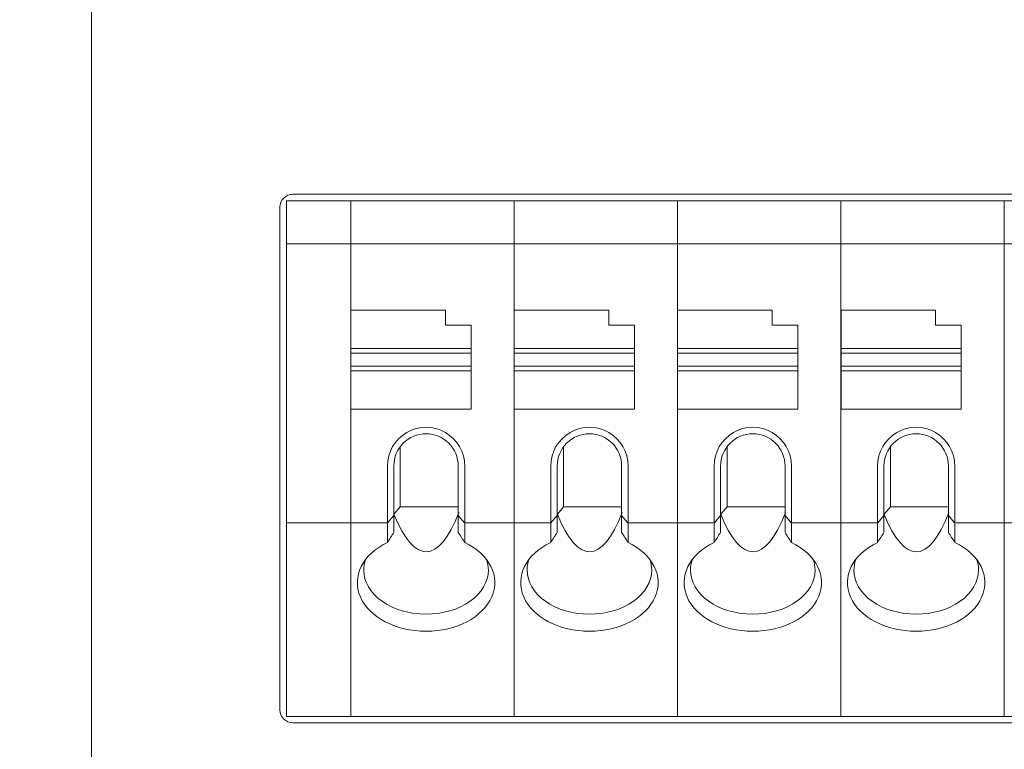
# Model space of a CAD drawing. Header units: millimetres. Extents: x -1114 to 1396, y -630 to 631.
# Tile 752 of 780: x 801 to 823, y 155 to 172. Entities that reach past the tile are written whole.
import ezdxf

# ---------------------------------------------------------------- set-up
doc = ezdxf.new("R2010")
doc.units = ezdxf.units.MM
doc.header["$MEASUREMENT"] = 0

msp = doc.modelspace()

# ---------------------------------------------------------------- linework, layer by layer
at = {"lineweight": 18}
for points, knots in [([(1038.9843, -629.7647), (1038.9843, -629.7647), (-1111.4882, -629.7647), (-1111.4882, -629.7647), (-1111.4882, -629.7647), (-1111.4882, -629.7647), (-1111.4882, 630.7883), (-1111.4882, 630.7883), (-1111.4882, 630.7883), (-1111.4882, 630.7883), (1038.9843, 630.7883), (1038.9843, 630.7883)], [0, 0, 0, 0, 0.3333333, 0.3333333, 0.3333333, 0.3333333, 0.6666667, 0.6666667, 0.6666667, 0.6666667, 1, 1, 1, 1]), ([(806.8816, 167.8137), (806.802, 167.8137), (806.7257, 167.7821), (806.6694, 167.7259), (806.6694, 167.7259), (806.6132, 167.6696), (806.5816, 167.5933), (806.5816, 167.5137)], [0, 0, 0, 0, 0.5, 0.5, 0.5, 0.5, 1, 1, 1, 1]), ([(810.8825, 161.4898), (810.8825, 161.8114), (810.711, 162.1085), (810.4325, 162.2693), (810.4325, 162.2693), (810.1541, 162.43), (809.811, 162.43), (809.5325, 162.2693), (809.5325, 162.2693), (809.2541, 162.1085), (809.0825, 161.8114), (809.0825, 161.4898)], [0, 0, 0, 0, 0.3333333, 0.3333333, 0.3333333, 0.3333333, 0.6666667, 0.6666667, 0.6666667, 0.6666667, 1, 1, 1, 1]), ([(814.6858, 161.4898), (814.6858, 161.8114), (814.5142, 162.1085), (814.2358, 162.2693), (814.2358, 162.2693), (813.9573, 162.43), (813.6142, 162.43), (813.3358, 162.2693), (813.3358, 162.2693), (813.0573, 162.1085), (812.8858, 161.8114), (812.8858, 161.4898)], [0, 0, 0, 0, 0.3333333, 0.3333333, 0.3333333, 0.3333333, 0.6666667, 0.6666667, 0.6666667, 0.6666667, 1, 1, 1, 1]), ([(818.489, 161.4898), (818.489, 161.8114), (818.3175, 162.1085), (818.039, 162.2693), (818.039, 162.2693), (817.7606, 162.43), (817.4175, 162.43), (817.139, 162.2693), (817.139, 162.2693), (816.8606, 162.1085), (816.689, 161.8114), (816.689, 161.4898)], [0, 0, 0, 0, 0.3333333, 0.3333333, 0.3333333, 0.3333333, 0.6666667, 0.6666667, 0.6666667, 0.6666667, 1, 1, 1, 1]), ([(822.2923, 161.4898), (822.2923, 161.8114), (822.1207, 162.1085), (821.8423, 162.2693), (821.8423, 162.2693), (821.5638, 162.43), (821.2207, 162.43), (820.9423, 162.2693), (820.9423, 162.2693), (820.6638, 162.1085), (820.4923, 161.8114), (820.4923, 161.4898)], [0, 0, 0, 0, 0.3333333, 0.3333333, 0.3333333, 0.3333333, 0.6666667, 0.6666667, 0.6666667, 0.6666667, 1, 1, 1, 1]), ([(809.9825, 162.2398), (809.7836, 162.2398), (809.5928, 162.1608), (809.4522, 162.0202), (809.4522, 162.0202), (809.3115, 161.8795), (809.2325, 161.6888), (809.2325, 161.4898)], [0, 0, 0, 0, 0.5, 0.5, 0.5, 0.5, 1, 1, 1, 1]), ([(810.7325, 161.4898), (810.7325, 161.6888), (810.6535, 161.8795), (810.5128, 162.0202), (810.5128, 162.0202), (810.3722, 162.1608), (810.1814, 162.2398), (809.9825, 162.2398)], [0, 0, 0, 0, 0.5, 0.5, 0.5, 0.5, 1, 1, 1, 1]), ([(813.7858, 162.2398), (813.5869, 162.2398), (813.3961, 162.1608), (813.2554, 162.0202), (813.2554, 162.0202), (813.1148, 161.8795), (813.0358, 161.6888), (813.0358, 161.4898)], [0, 0, 0, 0, 0.5, 0.5, 0.5, 0.5, 1, 1, 1, 1]), ([(814.5358, 161.4898), (814.5358, 161.6888), (814.4568, 161.8795), (814.3161, 162.0202), (814.3161, 162.0202), (814.1754, 162.1608), (813.9847, 162.2398), (813.7858, 162.2398)], [0, 0, 0, 0, 0.5, 0.5, 0.5, 0.5, 1, 1, 1, 1]), ([(817.589, 162.2398), (817.3901, 162.2398), (817.1993, 162.1608), (817.0587, 162.0202), (817.0587, 162.0202), (816.918, 161.8795), (816.839, 161.6888), (816.839, 161.4898)], [0, 0, 0, 0, 0.5, 0.5, 0.5, 0.5, 1, 1, 1, 1]), ([(818.339, 161.4898), (818.339, 161.6888), (818.26, 161.8795), (818.1194, 162.0202), (818.1194, 162.0202), (817.9787, 162.1608), (817.7879, 162.2398), (817.589, 162.2398)], [0, 0, 0, 0, 0.5, 0.5, 0.5, 0.5, 1, 1, 1, 1]), ([(821.3923, 162.2398), (821.1934, 162.2398), (821.0026, 162.1608), (820.862, 162.0202), (820.862, 162.0202), (820.7213, 161.8795), (820.6423, 161.6888), (820.6423, 161.4898)], [0, 0, 0, 0, 0.5, 0.5, 0.5, 0.5, 1, 1, 1, 1]), ([(822.1423, 161.4898), (822.1423, 161.6888), (822.0633, 161.8795), (821.9226, 162.0202), (821.9226, 162.0202), (821.782, 162.1608), (821.5912, 162.2398), (821.3923, 162.2398)], [0, 0, 0, 0, 0.5, 0.5, 0.5, 0.5, 1, 1, 1, 1]), ([(809.0825, 159.7104), (808.5019, 159.4311), (808.2467, 158.9167), (808.4534, 158.4421), (808.4534, 158.4421), (808.66, 157.9675), (809.2802, 157.6436), (809.9825, 157.6436)], [0, 0, 0, 0, 0.5, 0.5, 0.5, 0.5, 1, 1, 1, 1]), ([(809.9825, 157.6436), (810.6848, 157.6436), (811.305, 157.9675), (811.5117, 158.4421), (811.5117, 158.4421), (811.7183, 158.9167), (811.4632, 159.4311), (810.8825, 159.7104)], [0, 0, 0, 0, 0.5, 0.5, 0.5, 0.5, 1, 1, 1, 1]), ([(812.8858, 159.7104), (812.3051, 159.4311), (812.05, 158.9167), (812.2566, 158.4421), (812.2566, 158.4421), (812.4633, 157.9675), (813.0835, 157.6436), (813.7858, 157.6436)], [0, 0, 0, 0, 0.5, 0.5, 0.5, 0.5, 1, 1, 1, 1]), ([(813.7858, 157.6436), (814.4881, 157.6436), (815.1083, 157.9675), (815.3149, 158.4421), (815.3149, 158.4421), (815.5216, 158.9167), (815.2664, 159.4311), (814.6858, 159.7104)], [0, 0, 0, 0, 0.5, 0.5, 0.5, 0.5, 1, 1, 1, 1]), ([(816.689, 159.7104), (816.1084, 159.4311), (815.8532, 158.9167), (816.0599, 158.4421), (816.0599, 158.4421), (816.2665, 157.9675), (816.8867, 157.6436), (817.589, 157.6436)], [0, 0, 0, 0, 0.5, 0.5, 0.5, 0.5, 1, 1, 1, 1]), ([(817.589, 157.6436), (818.2913, 157.6436), (818.9115, 157.9675), (819.1182, 158.4421), (819.1182, 158.4421), (819.3248, 158.9167), (819.0697, 159.4311), (818.489, 159.7104)], [0, 0, 0, 0, 0.5, 0.5, 0.5, 0.5, 1, 1, 1, 1]), ([(820.4923, 159.7104), (819.9116, 159.4311), (819.6565, 158.9167), (819.8631, 158.4421), (819.8631, 158.4421), (820.0698, 157.9675), (820.69, 157.6436), (821.3923, 157.6436)], [0, 0, 0, 0, 0.5, 0.5, 0.5, 0.5, 1, 1, 1, 1]), ([(821.3923, 157.6436), (822.0946, 157.6436), (822.7148, 157.9675), (822.9214, 158.4421), (822.9214, 158.4421), (823.1281, 158.9167), (822.8729, 159.4311), (822.2923, 159.7104)], [0, 0, 0, 0, 0.5, 0.5, 0.5, 0.5, 1, 1, 1, 1]), ([(808.5325, 159.0664), (808.5325, 158.7945), (808.6853, 158.5337), (808.9572, 158.3414), (808.9572, 158.3414), (809.2291, 158.1491), (809.598, 158.0411), (809.9825, 158.0411)], [0, 0, 0, 0, 0.5, 0.5, 0.5, 0.5, 1, 1, 1, 1]), ([(809.9825, 158.0411), (810.3671, 158.0411), (810.7359, 158.1491), (811.0078, 158.3414), (811.0078, 158.3414), (811.2797, 158.5337), (811.4325, 158.7945), (811.4325, 159.0664)], [0, 0, 0, 0, 0.5, 0.5, 0.5, 0.5, 1, 1, 1, 1]), ([(812.3358, 159.0664), (812.3358, 158.7945), (812.4885, 158.5337), (812.7605, 158.3414), (812.7605, 158.3414), (813.0324, 158.1491), (813.4012, 158.0411), (813.7858, 158.0411)], [0, 0, 0, 0, 0.5, 0.5, 0.5, 0.5, 1, 1, 1, 1]), ([(813.7858, 158.0411), (814.1703, 158.0411), (814.5391, 158.1491), (814.8111, 158.3414), (814.8111, 158.3414), (815.083, 158.5337), (815.2358, 158.7945), (815.2358, 159.0664)], [0, 0, 0, 0, 0.5, 0.5, 0.5, 0.5, 1, 1, 1, 1]), ([(816.139, 159.0664), (816.139, 158.7945), (816.2918, 158.5337), (816.5637, 158.3414), (816.5637, 158.3414), (816.8357, 158.1491), (817.2045, 158.0411), (817.589, 158.0411)], [0, 0, 0, 0, 0.5, 0.5, 0.5, 0.5, 1, 1, 1, 1]), ([(817.589, 158.0411), (817.9736, 158.0411), (818.3424, 158.1491), (818.6143, 158.3414), (818.6143, 158.3414), (818.8863, 158.5337), (819.039, 158.7945), (819.039, 159.0664)], [0, 0, 0, 0, 0.5, 0.5, 0.5, 0.5, 1, 1, 1, 1]), ([(819.9423, 159.0664), (819.9423, 158.7945), (820.095, 158.5337), (820.367, 158.3414), (820.367, 158.3414), (820.6389, 158.1491), (821.0077, 158.0411), (821.3923, 158.0411)], [0, 0, 0, 0, 0.5, 0.5, 0.5, 0.5, 1, 1, 1, 1]), ([(821.3923, 158.0411), (821.7768, 158.0411), (822.1457, 158.1491), (822.4176, 158.3414), (822.4176, 158.3414), (822.6895, 158.5337), (822.8423, 158.7945), (822.8423, 159.0664)], [0, 0, 0, 0, 0.5, 0.5, 0.5, 0.5, 1, 1, 1, 1]), ([(806.5816, 155.8137), (806.5816, 155.7342), (806.6132, 155.6579), (806.6694, 155.6016), (806.6694, 155.6016), (806.7257, 155.5454), (806.802, 155.5137), (806.8816, 155.5137)], [0, 0, 0, 0, 0.5, 0.5, 0.5, 0.5, 1, 1, 1, 1])]:
    msp.add_open_spline(points, degree=3, knots=knots, dxfattribs=at)
for points in [[(802.1947, 131.9143), (802.1947, 131.9143), (802.1947, 181.9143), (802.1947, 181.9143)], [(853.7183, 167.8137), (853.7183, 167.8137), (806.8816, 167.8137), (806.8816, 167.8137)], [(806.7316, 167.6637), (806.7316, 167.6637), (808.2293, 167.6637), (808.2293, 167.6637)], [(806.7316, 167.614), (806.7316, 167.614), (806.7316, 167.6637), (806.7316, 167.6637)], [(806.7316, 167.6637), (806.7316, 167.6637), (808.2293, 167.6637), (808.2293, 167.6637)], [(806.7316, 166.7135), (806.7316, 166.7135), (806.7316, 167.614), (806.7316, 167.614)], [(808.2293, 167.6637), (808.2293, 167.6637), (812.0325, 167.6637), (812.0325, 167.6637)], [(808.2293, 167.614), (808.2293, 167.614), (808.2293, 167.6637), (808.2293, 167.6637)], [(812.0325, 167.6637), (812.0325, 167.6637), (808.2293, 167.6637), (808.2293, 167.6637)], [(808.2293, 167.614), (808.2293, 167.614), (808.2293, 167.6637), (808.2293, 167.6637)], [(808.2293, 166.7135), (808.2293, 166.7135), (808.2293, 167.614), (808.2293, 167.614)], [(808.2293, 166.7135), (808.2293, 166.7135), (808.2293, 167.614), (808.2293, 167.614)], [(812.0325, 167.6637), (812.0325, 167.6637), (815.8358, 167.6637), (815.8358, 167.6637)], [(812.0325, 167.614), (812.0325, 167.614), (812.0325, 167.6637), (812.0325, 167.6637)], [(812.0325, 167.614), (812.0325, 167.614), (812.0325, 167.6637), (812.0325, 167.6637)], [(815.8358, 167.6637), (815.8358, 167.6637), (812.0325, 167.6637), (812.0325, 167.6637)], [(812.0325, 166.7135), (812.0325, 166.7135), (812.0325, 167.614), (812.0325, 167.614)], [(812.0325, 166.7135), (812.0325, 166.7135), (812.0325, 167.614), (812.0325, 167.614)], [(815.8358, 167.6637), (815.8358, 167.6637), (819.639, 167.6637), (819.639, 167.6637)], [(815.8358, 167.614), (815.8358, 167.614), (815.8358, 167.6637), (815.8358, 167.6637)], [(815.8358, 167.614), (815.8358, 167.614), (815.8358, 167.6637), (815.8358, 167.6637)], [(819.639, 167.6637), (819.639, 167.6637), (815.8358, 167.6637), (815.8358, 167.6637)], [(815.8358, 166.7135), (815.8358, 166.7135), (815.8358, 167.614), (815.8358, 167.614)], [(815.8358, 166.7135), (815.8358, 166.7135), (815.8358, 167.614), (815.8358, 167.614)], [(819.639, 167.6637), (819.639, 167.6637), (823.4423, 167.6637), (823.4423, 167.6637)], [(819.639, 167.614), (819.639, 167.614), (819.639, 167.6637), (819.639, 167.6637)], [(819.639, 167.614), (819.639, 167.614), (819.639, 167.6637), (819.639, 167.6637)], [(823.4423, 167.6637), (823.4423, 167.6637), (819.639, 167.6637), (819.639, 167.6637)], [(819.639, 166.7135), (819.639, 166.7135), (819.639, 167.614), (819.639, 167.614)], [(819.639, 166.7135), (819.639, 166.7135), (819.639, 167.614), (819.639, 167.614)], [(823.4423, 167.6637), (823.4423, 167.6637), (827.2455, 167.6637), (827.2455, 167.6637)], [(823.4423, 167.614), (823.4423, 167.614), (823.4423, 167.6637), (823.4423, 167.6637)], [(827.2455, 167.6637), (827.2455, 167.6637), (823.4423, 167.6637), (823.4423, 167.6637)], [(823.4423, 167.614), (823.4423, 167.614), (823.4423, 167.6637), (823.4423, 167.6637)], [(823.4423, 166.7135), (823.4423, 166.7135), (823.4423, 167.614), (823.4423, 167.614)], [(823.4423, 166.7135), (823.4423, 166.7135), (823.4423, 167.614), (823.4423, 167.614)], [(806.5816, 167.5137), (806.5816, 167.5137), (806.5816, 155.8137), (806.5816, 155.8137)], [(806.7316, 166.5933), (806.7316, 166.5933), (806.7316, 166.7135), (806.7316, 166.7135)], [(806.7316, 166.6637), (806.7316, 166.6637), (808.2293, 166.6637), (808.2293, 166.6637)], [(808.2293, 166.5933), (808.2293, 166.5933), (808.2293, 166.7135), (808.2293, 166.7135)], [(808.2293, 166.5933), (808.2293, 166.5933), (808.2293, 166.7135), (808.2293, 166.7135)], [(808.2293, 166.6637), (808.2293, 166.6637), (812.0325, 166.6637), (812.0325, 166.6637)], [(812.0325, 166.5933), (812.0325, 166.5933), (812.0325, 166.7135), (812.0325, 166.7135)], [(812.0325, 166.5933), (812.0325, 166.5933), (812.0325, 166.7135), (812.0325, 166.7135)], [(812.0325, 166.6637), (812.0325, 166.6637), (815.8358, 166.6637), (815.8358, 166.6637)], [(815.8358, 166.5933), (815.8358, 166.5933), (815.8358, 166.7135), (815.8358, 166.7135)], [(815.8358, 166.5933), (815.8358, 166.5933), (815.8358, 166.7135), (815.8358, 166.7135)], [(815.8358, 166.6637), (815.8358, 166.6637), (819.639, 166.6637), (819.639, 166.6637)], [(819.639, 166.5933), (819.639, 166.5933), (819.639, 166.7135), (819.639, 166.7135)], [(819.639, 166.5933), (819.639, 166.5933), (819.639, 166.7135), (819.639, 166.7135)], [(819.639, 166.6637), (819.639, 166.6637), (823.4423, 166.6637), (823.4423, 166.6637)], [(823.4423, 166.5933), (823.4423, 166.5933), (823.4423, 166.7135), (823.4423, 166.7135)], [(823.4423, 166.5933), (823.4423, 166.5933), (823.4423, 166.7135), (823.4423, 166.7135)], [(823.4423, 166.6637), (823.4423, 166.6637), (827.2455, 166.6637), (827.2455, 166.6637)], [(806.7316, 160.2342), (806.7316, 160.2342), (806.7316, 166.5933), (806.7316, 166.5933)], [(808.2293, 160.2342), (808.2293, 160.2342), (808.2293, 166.5933), (808.2293, 166.5933)], [(808.2293, 160.2342), (808.2293, 160.2342), (808.2293, 166.5933), (808.2293, 166.5933)], [(812.0325, 160.2342), (812.0325, 160.2342), (812.0325, 166.5933), (812.0325, 166.5933)], [(812.0325, 160.2342), (812.0325, 160.2342), (812.0325, 166.5933), (812.0325, 166.5933)], [(815.8358, 160.2342), (815.8358, 160.2342), (815.8358, 166.5933), (815.8358, 166.5933)], [(815.8358, 160.2342), (815.8358, 160.2342), (815.8358, 166.5933), (815.8358, 166.5933)], [(819.639, 160.2342), (819.639, 160.2342), (819.639, 166.5933), (819.639, 166.5933)], [(819.639, 160.2342), (819.639, 160.2342), (819.639, 166.5933), (819.639, 166.5933)], [(823.4423, 160.2342), (823.4423, 160.2342), (823.4423, 166.5933), (823.4423, 166.5933)], [(823.4423, 160.2342), (823.4423, 160.2342), (823.4423, 166.5933), (823.4423, 166.5933)], [(810.4325, 165.1137), (810.4325, 165.1137), (808.2325, 165.1137), (808.2325, 165.1137)], [(808.2325, 165.1137), (808.2325, 165.1137), (808.2325, 164.2229), (808.2325, 164.2229)], [(810.4325, 164.7637), (810.4325, 164.7637), (810.4325, 165.1137), (810.4325, 165.1137)], [(814.2358, 165.1137), (814.2358, 165.1137), (812.0358, 165.1137), (812.0358, 165.1137)], [(812.0358, 165.1137), (812.0358, 165.1137), (812.0358, 164.2229), (812.0358, 164.2229)], [(814.2358, 164.7637), (814.2358, 164.7637), (814.2358, 165.1137), (814.2358, 165.1137)], [(815.839, 165.1137), (815.839, 165.1137), (815.839, 164.2229), (815.839, 164.2229)], [(818.039, 165.1137), (818.039, 165.1137), (815.839, 165.1137), (815.839, 165.1137)], [(818.039, 164.7637), (818.039, 164.7637), (818.039, 165.1137), (818.039, 165.1137)], [(821.8423, 165.1137), (821.8423, 165.1137), (819.6423, 165.1137), (819.6423, 165.1137)], [(819.6423, 165.1137), (819.6423, 165.1137), (819.6423, 164.2229), (819.6423, 164.2229)], [(821.8423, 164.7637), (821.8423, 164.7637), (821.8423, 165.1137), (821.8423, 165.1137)], [(811.0325, 164.7637), (811.0325, 164.7637), (810.4325, 164.7637), (810.4325, 164.7637)], [(811.0325, 164.2229), (811.0325, 164.2229), (811.0325, 164.7637), (811.0325, 164.7637)], [(814.8358, 164.7637), (814.8358, 164.7637), (814.2358, 164.7637), (814.2358, 164.7637)], [(814.8358, 164.2229), (814.8358, 164.2229), (814.8358, 164.7637), (814.8358, 164.7637)], [(818.639, 164.7637), (818.639, 164.7637), (818.039, 164.7637), (818.039, 164.7637)], [(818.639, 164.2229), (818.639, 164.2229), (818.639, 164.7637), (818.639, 164.7637)], [(822.4423, 164.7637), (822.4423, 164.7637), (821.8423, 164.7637), (821.8423, 164.7637)], [(822.4423, 164.2229), (822.4423, 164.2229), (822.4423, 164.7637), (822.4423, 164.7637)], [(808.2325, 164.2229), (808.2325, 164.2229), (808.2325, 164.1137), (808.2325, 164.1137)], [(808.2325, 164.2229), (808.2325, 164.2229), (811.0325, 164.2229), (811.0325, 164.2229)], [(811.0325, 164.2229), (811.0325, 164.2229), (811.0325, 164.1137), (811.0325, 164.1137)], [(812.0358, 164.2229), (812.0358, 164.2229), (812.0358, 164.1137), (812.0358, 164.1137)], [(812.0358, 164.2229), (812.0358, 164.2229), (814.8358, 164.2229), (814.8358, 164.2229)], [(814.8358, 164.2229), (814.8358, 164.2229), (814.8358, 164.1137), (814.8358, 164.1137)], [(815.839, 164.2229), (815.839, 164.2229), (815.839, 164.1137), (815.839, 164.1137)], [(815.839, 164.2229), (815.839, 164.2229), (818.639, 164.2229), (818.639, 164.2229)], [(818.639, 164.2229), (818.639, 164.2229), (818.639, 164.1137), (818.639, 164.1137)], [(819.6423, 164.2229), (819.6423, 164.2229), (819.6423, 164.1137), (819.6423, 164.1137)], [(819.6423, 164.2229), (819.6423, 164.2229), (822.4423, 164.2229), (822.4423, 164.2229)], [(822.4423, 164.2229), (822.4423, 164.2229), (822.4423, 164.1137), (822.4423, 164.1137)], [(808.2325, 163.8137), (808.2325, 163.8137), (808.2325, 164.1137), (808.2325, 164.1137)], [(808.2325, 164.1137), (808.2325, 164.1137), (811.0325, 164.1137), (811.0325, 164.1137)], [(811.0325, 164.1137), (811.0325, 164.1137), (811.0325, 163.8137), (811.0325, 163.8137)], [(812.0358, 163.8137), (812.0358, 163.8137), (812.0358, 164.1137), (812.0358, 164.1137)], [(812.0358, 164.1137), (812.0358, 164.1137), (814.8358, 164.1137), (814.8358, 164.1137)], [(814.8358, 164.1137), (814.8358, 164.1137), (814.8358, 163.8137), (814.8358, 163.8137)], [(815.839, 163.8137), (815.839, 163.8137), (815.839, 164.1137), (815.839, 164.1137)], [(815.839, 164.1137), (815.839, 164.1137), (818.639, 164.1137), (818.639, 164.1137)], [(818.639, 164.1137), (818.639, 164.1137), (818.639, 163.8137), (818.639, 163.8137)], [(819.6423, 163.8137), (819.6423, 163.8137), (819.6423, 164.1137), (819.6423, 164.1137)], [(819.6423, 164.1137), (819.6423, 164.1137), (822.4423, 164.1137), (822.4423, 164.1137)], [(822.4423, 164.1137), (822.4423, 164.1137), (822.4423, 163.8137), (822.4423, 163.8137)], [(808.2325, 163.8137), (808.2325, 163.8137), (808.2325, 163.7046), (808.2325, 163.7046)], [(811.0325, 163.8137), (811.0325, 163.8137), (808.2325, 163.8137), (808.2325, 163.8137)], [(808.2325, 163.7046), (808.2325, 163.7046), (808.2325, 162.8137), (808.2325, 162.8137)], [(811.0325, 163.7046), (811.0325, 163.7046), (808.2325, 163.7046), (808.2325, 163.7046)], [(811.0325, 163.8137), (811.0325, 163.8137), (811.0325, 163.7046), (811.0325, 163.7046)], [(811.0325, 163.7046), (811.0325, 163.7046), (811.0325, 162.8137), (811.0325, 162.8137)], [(814.8358, 163.8137), (814.8358, 163.8137), (812.0358, 163.8137), (812.0358, 163.8137)], [(812.0358, 163.8137), (812.0358, 163.8137), (812.0358, 163.7046), (812.0358, 163.7046)], [(812.0358, 163.7046), (812.0358, 163.7046), (812.0358, 162.8137), (812.0358, 162.8137)], [(814.8358, 163.7046), (814.8358, 163.7046), (812.0358, 163.7046), (812.0358, 163.7046)], [(814.8358, 163.8137), (814.8358, 163.8137), (814.8358, 163.7046), (814.8358, 163.7046)], [(814.8358, 163.7046), (814.8358, 163.7046), (814.8358, 162.8137), (814.8358, 162.8137)], [(815.839, 163.8137), (815.839, 163.8137), (815.839, 163.7046), (815.839, 163.7046)], [(818.639, 163.8137), (818.639, 163.8137), (815.839, 163.8137), (815.839, 163.8137)], [(815.839, 163.7046), (815.839, 163.7046), (815.839, 162.8137), (815.839, 162.8137)], [(818.639, 163.7046), (818.639, 163.7046), (815.839, 163.7046), (815.839, 163.7046)], [(818.639, 163.8137), (818.639, 163.8137), (818.639, 163.7046), (818.639, 163.7046)], [(818.639, 163.7046), (818.639, 163.7046), (818.639, 162.8137), (818.639, 162.8137)], [(822.4423, 163.8137), (822.4423, 163.8137), (819.6423, 163.8137), (819.6423, 163.8137)], [(819.6423, 163.8137), (819.6423, 163.8137), (819.6423, 163.7046), (819.6423, 163.7046)], [(822.4423, 163.7046), (822.4423, 163.7046), (819.6423, 163.7046), (819.6423, 163.7046)], [(819.6423, 163.7046), (819.6423, 163.7046), (819.6423, 162.8137), (819.6423, 162.8137)], [(822.4423, 163.8137), (822.4423, 163.8137), (822.4423, 163.7046), (822.4423, 163.7046)], [(822.4423, 163.7046), (822.4423, 163.7046), (822.4423, 162.8137), (822.4423, 162.8137)], [(811.0325, 162.8137), (811.0325, 162.8137), (808.2325, 162.8137), (808.2325, 162.8137)], [(814.8358, 162.8137), (814.8358, 162.8137), (812.0358, 162.8137), (812.0358, 162.8137)], [(818.639, 162.8137), (818.639, 162.8137), (815.839, 162.8137), (815.839, 162.8137)], [(822.4423, 162.8137), (822.4423, 162.8137), (819.6423, 162.8137), (819.6423, 162.8137)], [(809.3825, 161.9398), (809.3825, 161.9398), (809.3825, 160.5428), (809.3825, 160.5428)], [(813.1858, 161.9398), (813.1858, 161.9398), (813.1858, 160.5428), (813.1858, 160.5428)], [(816.989, 161.9398), (816.989, 161.9398), (816.989, 160.5428), (816.989, 160.5428)], [(820.7923, 161.9398), (820.7923, 161.9398), (820.7923, 160.5428), (820.7923, 160.5428)], [(809.0825, 161.4898), (809.0825, 161.4898), (809.0825, 160.2342), (809.0825, 160.2342)], [(809.2325, 160.3345), (809.2325, 160.3345), (809.2325, 161.4898), (809.2325, 161.4898)], [(810.7325, 161.4898), (810.7325, 161.4898), (810.7325, 160.3345), (810.7325, 160.3345)], [(810.8825, 160.2342), (810.8825, 160.2342), (810.8825, 161.4898), (810.8825, 161.4898)], [(812.8858, 161.4898), (812.8858, 161.4898), (812.8858, 160.2342), (812.8858, 160.2342)], [(813.0358, 160.3345), (813.0358, 160.3345), (813.0358, 161.4898), (813.0358, 161.4898)], [(814.5358, 161.4898), (814.5358, 161.4898), (814.5358, 160.3345), (814.5358, 160.3345)], [(814.6858, 160.2342), (814.6858, 160.2342), (814.6858, 161.4898), (814.6858, 161.4898)], [(816.689, 161.4898), (816.689, 161.4898), (816.689, 160.2342), (816.689, 160.2342)], [(816.839, 160.3345), (816.839, 160.3345), (816.839, 161.4898), (816.839, 161.4898)], [(818.339, 161.4898), (818.339, 161.4898), (818.339, 160.3345), (818.339, 160.3345)], [(818.489, 160.2342), (818.489, 160.2342), (818.489, 161.4898), (818.489, 161.4898)], [(820.4923, 161.4898), (820.4923, 161.4898), (820.4923, 160.2342), (820.4923, 160.2342)], [(820.6423, 160.3345), (820.6423, 160.3345), (820.6423, 161.4898), (820.6423, 161.4898)], [(822.1423, 161.4898), (822.1423, 161.4898), (822.1423, 160.3345), (822.1423, 160.3345)], [(822.2923, 160.2342), (822.2923, 160.2342), (822.2923, 161.4898), (822.2923, 161.4898)], [(809.236, 160.3661), (809.236, 160.3661), (809.3825, 160.5428), (809.3825, 160.5428)], [(809.3825, 160.5428), (809.3825, 160.5428), (810.7325, 160.5428), (810.7325, 160.5428)], [(813.0393, 160.3661), (813.0393, 160.3661), (813.1858, 160.5428), (813.1858, 160.5428)], [(813.1858, 160.5428), (813.1858, 160.5428), (814.5358, 160.5428), (814.5358, 160.5428)], [(816.8425, 160.3661), (816.8425, 160.3661), (816.989, 160.5428), (816.989, 160.5428)], [(816.989, 160.5428), (816.989, 160.5428), (818.339, 160.5428), (818.339, 160.5428)], [(820.6458, 160.3661), (820.6458, 160.3661), (820.7923, 160.5428), (820.7923, 160.5428)], [(820.7923, 160.5428), (820.7923, 160.5428), (822.1423, 160.5428), (822.1423, 160.5428)], [(806.7316, 160.114), (806.7316, 160.114), (806.7316, 160.2342), (806.7316, 160.2342)], [(808.2293, 160.114), (808.2293, 160.114), (808.2293, 160.2342), (808.2293, 160.2342)], [(808.2293, 160.114), (808.2293, 160.114), (808.2293, 160.2342), (808.2293, 160.2342)], [(809.0825, 160.2342), (809.0825, 160.2118), (809.0841, 160.1898), (809.0872, 160.1691)], [(809.2325, 160.3345), (809.2325, 160.3345), (809.0872, 160.1691), (809.0872, 160.1691)], [(809.2325, 159.9439), (809.2325, 159.9439), (809.2325, 160.3345), (809.2325, 160.3345)], [(809.236, 160.3661), (809.7134, 159.1905), (810.2713, 159.2017), (810.7466, 160.41)], [(810.7325, 159.9439), (810.7325, 159.9439), (810.7325, 160.3345), (810.7325, 160.3345)], [(810.7325, 160.3345), (810.7325, 160.3345), (810.8778, 160.1691), (810.8778, 160.1691)], [(810.8778, 160.1691), (810.8809, 160.1898), (810.8825, 160.2118), (810.8825, 160.2342)], [(812.0325, 160.114), (812.0325, 160.114), (812.0325, 160.2342), (812.0325, 160.2342)], [(812.0325, 160.114), (812.0325, 160.114), (812.0325, 160.2342), (812.0325, 160.2342)], [(812.8858, 160.2342), (812.8858, 160.2118), (812.8874, 160.1898), (812.8905, 160.1691)], [(813.0358, 160.3345), (813.0358, 160.3345), (812.8905, 160.1691), (812.8905, 160.1691)], [(813.0358, 159.9439), (813.0358, 159.9439), (813.0358, 160.3345), (813.0358, 160.3345)], [(813.0393, 160.3661), (813.5166, 159.1905), (814.0746, 159.2017), (814.5498, 160.41)], [(814.5358, 159.9439), (814.5358, 159.9439), (814.5358, 160.3345), (814.5358, 160.3345)], [(814.5358, 160.3345), (814.5358, 160.3345), (814.6811, 160.1691), (814.6811, 160.1691)], [(814.6811, 160.1691), (814.6842, 160.1898), (814.6858, 160.2118), (814.6858, 160.2342)], [(815.8358, 160.114), (815.8358, 160.114), (815.8358, 160.2342), (815.8358, 160.2342)], [(815.8358, 160.114), (815.8358, 160.114), (815.8358, 160.2342), (815.8358, 160.2342)], [(816.689, 160.2342), (816.689, 160.2118), (816.6906, 160.1898), (816.6937, 160.1691)], [(816.839, 160.3345), (816.839, 160.3345), (816.6937, 160.1691), (816.6937, 160.1691)], [(816.839, 159.9439), (816.839, 159.9439), (816.839, 160.3345), (816.839, 160.3345)], [(816.8425, 160.3661), (817.3199, 159.1905), (817.8778, 159.2017), (818.3531, 160.41)], [(818.339, 159.9439), (818.339, 159.9439), (818.339, 160.3345), (818.339, 160.3345)], [(818.339, 160.3345), (818.339, 160.3345), (818.4843, 160.1691), (818.4843, 160.1691)], [(818.4843, 160.1691), (818.4874, 160.1898), (818.489, 160.2118), (818.489, 160.2342)], [(819.639, 160.114), (819.639, 160.114), (819.639, 160.2342), (819.639, 160.2342)], [(819.639, 160.114), (819.639, 160.114), (819.639, 160.2342), (819.639, 160.2342)], [(820.4923, 160.2342), (820.4923, 160.2118), (820.4939, 160.1898), (820.497, 160.1691)], [(820.6423, 160.3345), (820.6423, 160.3345), (820.497, 160.1691), (820.497, 160.1691)], [(820.6423, 159.9439), (820.6423, 159.9439), (820.6423, 160.3345), (820.6423, 160.3345)], [(820.6458, 160.3661), (821.1231, 159.1905), (821.6811, 159.2017), (822.1563, 160.41)], [(822.1423, 159.9439), (822.1423, 159.9439), (822.1423, 160.3345), (822.1423, 160.3345)], [(822.1423, 160.3345), (822.1423, 160.3345), (822.2876, 160.1691), (822.2876, 160.1691)], [(822.2876, 160.1691), (822.2907, 160.1898), (822.2923, 160.2118), (822.2923, 160.2342)], [(823.4423, 160.114), (823.4423, 160.114), (823.4423, 160.2342), (823.4423, 160.2342)], [(823.4423, 160.114), (823.4423, 160.114), (823.4423, 160.2342), (823.4423, 160.2342)], [(808.2293, 160.1637), (808.2293, 160.1637), (806.7316, 160.1637), (806.7316, 160.1637)], [(806.7316, 155.7135), (806.7316, 155.7135), (806.7316, 160.114), (806.7316, 160.114)], [(808.2293, 160.1637), (808.2293, 160.1637), (809.0864, 160.1637), (809.0864, 160.1637)], [(808.2293, 155.7135), (808.2293, 155.7135), (808.2293, 160.114), (808.2293, 160.114)], [(808.2293, 155.7135), (808.2293, 155.7135), (808.2293, 160.114), (808.2293, 160.114)], [(809.0872, 160.1691), (809.0841, 160.1484), (809.0825, 160.1298), (809.0825, 160.114)], [(809.0825, 160.114), (809.0825, 160.114), (809.0825, 159.7104), (809.0825, 159.7104)], [(810.8778, 160.1691), (810.8809, 160.1484), (810.8825, 160.1298), (810.8825, 160.114)], [(812.0325, 160.1637), (812.0325, 160.1637), (810.8786, 160.1637), (810.8786, 160.1637)], [(810.8825, 160.114), (810.8825, 160.114), (810.8825, 159.7104), (810.8825, 159.7104)], [(812.0325, 160.1637), (812.0325, 160.1637), (812.8897, 160.1637), (812.8897, 160.1637)], [(812.0325, 155.7135), (812.0325, 155.7135), (812.0325, 160.114), (812.0325, 160.114)], [(812.0325, 155.7135), (812.0325, 155.7135), (812.0325, 160.114), (812.0325, 160.114)], [(812.8905, 160.1691), (812.8874, 160.1484), (812.8858, 160.1298), (812.8858, 160.114)], [(812.8858, 160.114), (812.8858, 160.114), (812.8858, 159.7104), (812.8858, 159.7104)], [(814.6811, 160.1691), (814.6842, 160.1484), (814.6858, 160.1298), (814.6858, 160.114)], [(815.8358, 160.1637), (815.8358, 160.1637), (814.6818, 160.1637), (814.6818, 160.1637)], [(814.6858, 160.114), (814.6858, 160.114), (814.6858, 159.7104), (814.6858, 159.7104)], [(815.8358, 160.1637), (815.8358, 160.1637), (816.693, 160.1637), (816.693, 160.1637)], [(815.8358, 155.7135), (815.8358, 155.7135), (815.8358, 160.114), (815.8358, 160.114)], [(815.8358, 155.7135), (815.8358, 155.7135), (815.8358, 160.114), (815.8358, 160.114)], [(816.6937, 160.1691), (816.6906, 160.1484), (816.689, 160.1298), (816.689, 160.114)], [(816.689, 160.114), (816.689, 160.114), (816.689, 159.7104), (816.689, 159.7104)], [(818.4843, 160.1691), (818.4874, 160.1484), (818.489, 160.1298), (818.489, 160.114)], [(819.639, 160.1637), (819.639, 160.1637), (818.4851, 160.1637), (818.4851, 160.1637)], [(818.489, 160.114), (818.489, 160.114), (818.489, 159.7104), (818.489, 159.7104)], [(820.4962, 160.1637), (820.4962, 160.1637), (819.639, 160.1637), (819.639, 160.1637)], [(819.639, 155.7135), (819.639, 155.7135), (819.639, 160.114), (819.639, 160.114)], [(819.639, 155.7135), (819.639, 155.7135), (819.639, 160.114), (819.639, 160.114)], [(820.497, 160.1691), (820.4939, 160.1484), (820.4923, 160.1298), (820.4923, 160.114)], [(820.4923, 160.114), (820.4923, 160.114), (820.4923, 159.7104), (820.4923, 159.7104)], [(822.2876, 160.1691), (822.2907, 160.1484), (822.2923, 160.1298), (822.2923, 160.114)], [(823.4423, 160.1637), (823.4423, 160.1637), (822.2884, 160.1637), (822.2884, 160.1637)], [(822.2923, 160.114), (822.2923, 160.114), (822.2923, 159.7104), (822.2923, 159.7104)], [(823.4423, 160.1637), (823.4423, 160.1637), (824.2995, 160.1637), (824.2995, 160.1637)], [(823.4423, 155.7135), (823.4423, 155.7135), (823.4423, 160.114), (823.4423, 160.114)], [(823.4423, 155.7135), (823.4423, 155.7135), (823.4423, 160.114), (823.4423, 160.114)], [(809.2325, 159.9439), (809.1826, 159.8668), (809.1326, 159.789), (809.0825, 159.7104)], [(810.8825, 159.7104), (810.8325, 159.789), (810.7825, 159.8668), (810.7325, 159.9439)], [(813.0358, 159.9439), (812.9858, 159.8668), (812.9358, 159.789), (812.8858, 159.7104)], [(814.6858, 159.7104), (814.6357, 159.789), (814.5857, 159.8668), (814.5358, 159.9439)], [(816.839, 159.9439), (816.7891, 159.8668), (816.7391, 159.789), (816.689, 159.7104)], [(818.489, 159.7104), (818.439, 159.789), (818.389, 159.8668), (818.339, 159.9439)], [(820.6423, 159.9439), (820.5923, 159.8668), (820.5423, 159.789), (820.4923, 159.7104)], [(822.2923, 159.7104), (822.2422, 159.789), (822.1922, 159.8668), (822.1423, 159.9439)], [(808.5751, 159.3132), (808.5468, 159.2325), (808.5325, 159.1496), (808.5325, 159.0664)], [(811.4325, 159.0664), (811.4325, 159.1496), (811.4182, 159.2325), (811.3899, 159.3132)], [(812.3784, 159.3132), (812.3501, 159.2325), (812.3358, 159.1496), (812.3358, 159.0664)], [(815.2358, 159.0664), (815.2358, 159.1496), (815.2215, 159.2325), (815.1931, 159.3132)], [(816.1817, 159.3132), (816.1533, 159.2325), (816.139, 159.1496), (816.139, 159.0664)], [(819.039, 159.0664), (819.039, 159.1496), (819.0247, 159.2325), (818.9964, 159.3132)], [(819.9849, 159.3132), (819.9566, 159.2325), (819.9423, 159.1496), (819.9423, 159.0664)], [(822.8423, 159.0664), (822.8423, 159.1496), (822.828, 159.2325), (822.7997, 159.3132)], [(806.7316, 155.6637), (806.7316, 155.6637), (806.7316, 155.7135), (806.7316, 155.7135)], [(808.2293, 155.6637), (808.2293, 155.6637), (806.7316, 155.6637), (806.7316, 155.6637)], [(806.7316, 155.6637), (806.7316, 155.6637), (808.2293, 155.6637), (808.2293, 155.6637)], [(808.2293, 155.6637), (808.2293, 155.6637), (808.2293, 155.7135), (808.2293, 155.7135)], [(808.2293, 155.6637), (808.2293, 155.6637), (808.2293, 155.7135), (808.2293, 155.7135)], [(812.0325, 155.6637), (812.0325, 155.6637), (808.2293, 155.6637), (808.2293, 155.6637)], [(808.2293, 155.6637), (808.2293, 155.6637), (812.0325, 155.6637), (812.0325, 155.6637)], [(812.0325, 155.6637), (812.0325, 155.6637), (812.0325, 155.7135), (812.0325, 155.7135)], [(812.0325, 155.6637), (812.0325, 155.6637), (812.0325, 155.7135), (812.0325, 155.7135)], [(815.8358, 155.6637), (815.8358, 155.6637), (812.0325, 155.6637), (812.0325, 155.6637)], [(812.0325, 155.6637), (812.0325, 155.6637), (815.8358, 155.6637), (815.8358, 155.6637)], [(815.8358, 155.6637), (815.8358, 155.6637), (815.8358, 155.7135), (815.8358, 155.7135)], [(815.8358, 155.6637), (815.8358, 155.6637), (815.8358, 155.7135), (815.8358, 155.7135)], [(819.639, 155.6637), (819.639, 155.6637), (815.8358, 155.6637), (815.8358, 155.6637)], [(815.8358, 155.6637), (815.8358, 155.6637), (819.639, 155.6637), (819.639, 155.6637)], [(819.639, 155.6637), (819.639, 155.6637), (819.639, 155.7135), (819.639, 155.7135)], [(819.639, 155.6637), (819.639, 155.6637), (819.639, 155.7135), (819.639, 155.7135)], [(823.4423, 155.6637), (823.4423, 155.6637), (819.639, 155.6637), (819.639, 155.6637)], [(819.639, 155.6637), (819.639, 155.6637), (823.4423, 155.6637), (823.4423, 155.6637)], [(823.4423, 155.6637), (823.4423, 155.6637), (823.4423, 155.7135), (823.4423, 155.7135)], [(823.4423, 155.6637), (823.4423, 155.6637), (823.4423, 155.7135), (823.4423, 155.7135)], [(827.2455, 155.6637), (827.2455, 155.6637), (823.4423, 155.6637), (823.4423, 155.6637)], [(823.4423, 155.6637), (823.4423, 155.6637), (827.2455, 155.6637), (827.2455, 155.6637)], [(853.7183, 155.5137), (853.7183, 155.5137), (806.8816, 155.5137), (806.8816, 155.5137)]]:
    msp.add_open_spline(points, degree=3, dxfattribs=at)

doc.saveas('drawing.dxf')
